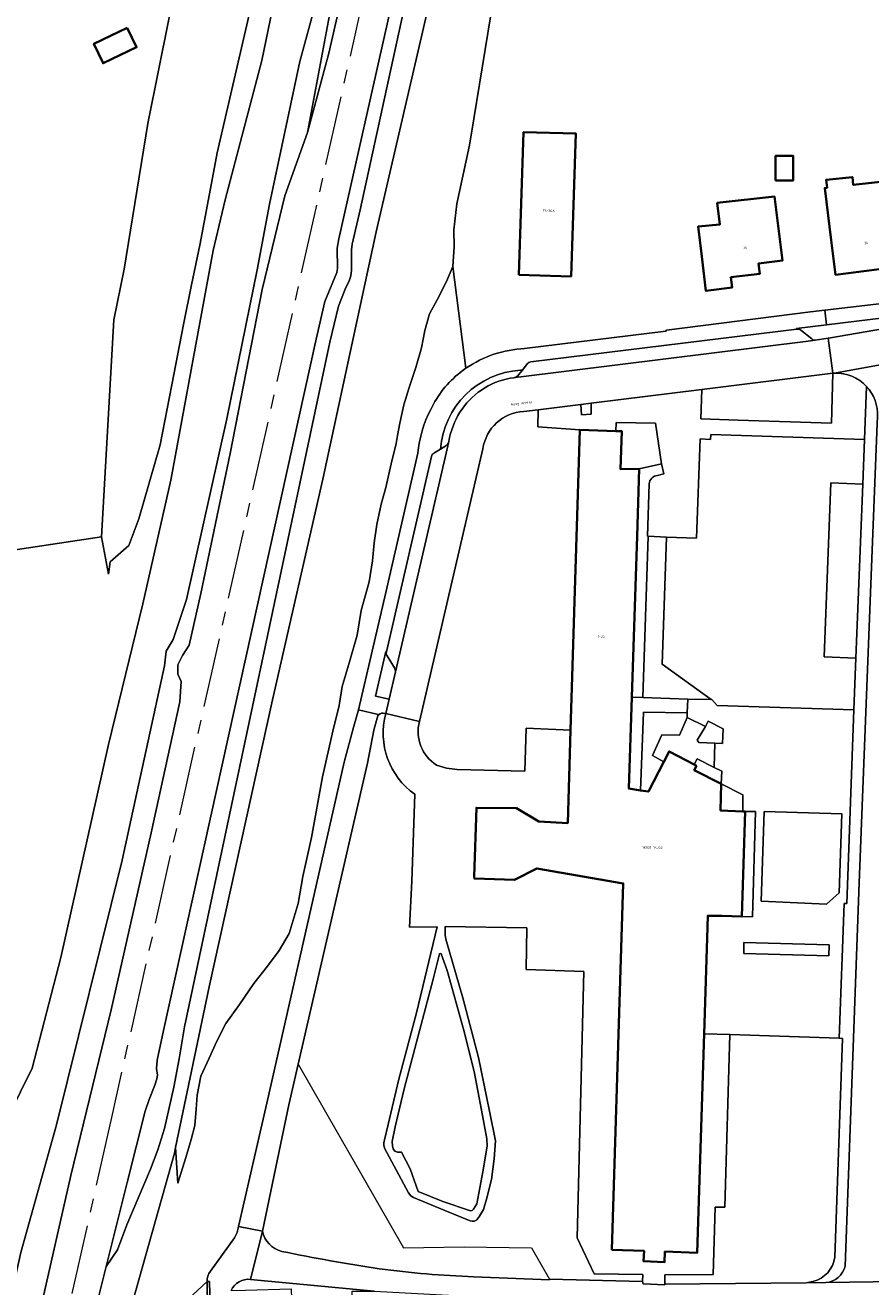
# Model space of a CAD drawing. Header units: metres. Extents: x 197700 to 204338, y 317132 to 325229.
# Tile 812 of 1056: x 202237 to 202359, y 320404 to 320586. Entities that reach past the tile are written whole.
import ezdxf
from ezdxf.enums import TextEntityAlignment as Align

# ---------------------------------------------------------------- set-up
doc = ezdxf.new("R2010")
doc.units = ezdxf.units.M
doc.linetypes.add('AM-AS', pattern=[16, 10, -2, 2, -2])
for name, color, linetype, lineweight in [('B-WE-AM-AS_SPOOR-G', 10, 'AM-AS', 18), ('B-WE-GR-BEPLANTING_CULTUUR_BODEMBEDEKKER-GV', 90, 'Continuous', 18), ('B-WE-GR-BEPLANTING_CULTUUR_HEESTERS-GV', 90, 'Continuous', 18), ('B-WE-GR-BOS_LOOF-GV', 40, 'Continuous', 13), ('B-WE-GR-GRAS-GV', 60, 'Continuous', 13), ('B-WE-GW-TALUD_KRUIN-G', 90, 'Continuous', 18), ('B-WE-IE-TERREINAFSCHEIDING_KUNSTMATIG_HEKWERK-G', 20, 'IE-TERREINAFSCHEIDING-KUNSTMATIG', 18), ('B-WE-IE-TERREINAFSCHEIDING_KUNSTMATIG_MUUR-G', 90, 'IE-TERREINAFSCHEIDING-KUNSTMATIG-DICHT', 18), ('B-WE-OG-BEBOUWING-GV', 7, 'Continuous', 35), ('B-WE-OG-BEBOUWING-T18', 10, 'Continuous', 18), ('B-WE-OG-TERREIN_CULTUURSCHEIDING-GV', 7, 'Continuous', 18), ('B-WE-OG-TERREIN_ERF-GV', 7, 'Continuous', 18), ('B-WE-OG-TOPOGRAFIE-T18', 10, 'Continuous', 18), ('B-WE-VH-VERHARDING_ASFALT-GV', 252, 'Continuous', 18), ('B-WE-VH-VERHARDING_BETONSTRAATSTEEN-GV', 252, 'Continuous', 18), ('B-WE-VH-VERHARDING_HALFVERHARDING-GV', 252, 'Continuous', 18), ('B-WE-VH-VERHARDING_OPEN-GV', 252, 'Continuous', 18), ('B-WE-VH-VERHARDING_STRAATBAKSTEEN-GV', 252, 'Continuous', 18)]:
    doc.layers.add(name, color=color, linetype=linetype, lineweight=lineweight)
doc.styles.add('NLCS-ISO-M200-T18', font='NLCS-ISO.ttf', dxfattribs={"height": 0.36})
doc.linetypes.add('IE-TERREINAFSCHEIDING-KUNSTMATIG', pattern='A,4,[82,NLCS.SHX,S=0.75,R=90,X=0,Y=0],4,-2', length=10)
doc.linetypes.add('IE-TERREINAFSCHEIDING-KUNSTMATIG-DICHT', pattern='A,8,-1,[82,NLCS.SHX,S=0.75,R=90,X=0,Y=0],-1', length=10)

msp = doc.modelspace()

# ---------------------------------------------------------------- linework, layer by layer
at = {"layer": 'B-WE-AM-AS_SPOOR-G'}
msp.add_lwpolyline([(202325.863, 320795.871), (202324.598, 320782.707), (202323.579, 320774.155), (202322.245, 320764.259), (202320.246, 320750.776), (202318.911, 320742.797), (202314.928, 320721.325), (202312.798, 320710.533), (202309.106, 320693.166), (202303.799, 320669.067), (202249.692, 320428.411), (202227.213, 320327.894), (202218.944, 320290.182), (202210.507, 320252.775), (202208.987, 320245.397), (202207.296, 320236.614), (202203.296, 320214.456), (202201.956, 320205.499), (202199.775, 320188.823)], dxfattribs=at)
at = {"layer": 'B-WE-GR-BEPLANTING_CULTUUR_BODEMBEDEKKER-GV'}
msp.add_lwpolyline([(202317.317, 320531.11), (202317.37, 320529.627), (202318.789, 320529.723), (202318.783, 320531.291)], close=True, dxfattribs=at)
for points in [[(202289.287, 320495.486), (202289.193, 320495.508), (202287.714, 320489.113), (202289.688, 320488.659), (202290.599, 320492.583)], [(202290.453, 320493.187), (202289.392, 320494.878)]]:
    msp.add_lwpolyline(points, dxfattribs=at)
for points in [[(202289.392, 320494.878, -0.2057061), (202289.287, 320495.486)], [(202290.599, 320492.583, 0.1584852), (202290.453, 320493.187)]]:
    msp.add_lwpolyline(points, format="xyb", dxfattribs=at)
at = {"layer": 'B-WE-GR-BEPLANTING_CULTUUR_HEESTERS-GV'}
for points in [[(202351.027, 320540.357), (202352.926, 320540.646), (202353.27, 320540.698), (202363.51, 320542.482), (202363.278, 320543.882), (202352.674, 320542.58)], [(202352.674, 320542.58), (202348.369, 320542.051), (202348.38, 320541.961)], [(202348.99, 320541.804), (202350.552, 320540.556)], [(202307.66, 320534.959), (202307.721, 320534.975)], [(202308.329, 320535.359), (202308.882, 320536.065), (202308.601, 320536.044)], [(202298.293, 320525.746), (202298.404, 320526.348)], [(202297.076, 320524.684), (202297.844, 320525.159)]]:
    msp.add_lwpolyline(points, dxfattribs=at)
for points in [[(202348.38, 320541.961, -0.1917585), (202348.99, 320541.804)], [(202350.552, 320540.556, 0.1366684), (202351.027, 320540.357)], [(202308.601, 320536.044, 0.3735626), (202297.076, 320524.684)], [(202303.458, 320533.496, -0.1049839), (202307.66, 320534.959)], [(202307.721, 320534.975, 0.1960404), (202308.329, 320535.359)], [(202298.404, 320526.348, -0.2035967), (202303.458, 320533.496)], [(202297.844, 320525.159, 0.1908206), (202298.293, 320525.746)]]:
    msp.add_lwpolyline(points, format="xyb", dxfattribs=at)
at = {"layer": 'B-WE-GR-BOS_LOOF-GV'}
for points in [[(202217.923, 320324.699), (202236.647, 320408.94), (202241.789, 320427.353), (202251.221, 320465.488), (202257.328, 320493.475), (202257.593, 320495.593), (202258.591, 320497.26), (202260.527, 320502.993), (202266.328, 320529.029), (202270.675, 320550.511), (202272.451, 320559.944), (202276.82, 320580.515), (202279.689, 320591.117), (202283.107, 320606.686), (202285.235, 320617.904), (202287.612, 320629.063), (202290.549, 320644.169), (202294.386, 320668.136), (202296.729, 320681.533), (202304.022, 320716.99), (202311.543, 320754.238), (202312.378, 320759.168), (202313.07, 320764.119), (202315.732, 320785.868)], [(202273.285, 320603.425), (202264.927, 320567.324), (202263.678, 320560.681), (202262.429, 320554.039), (202261.247, 320548.339), (202260.066, 320542.639), (202258.386, 320533.952), (202256.706, 320525.265), (202255.172, 320519.949), (202253.638, 320514.633), (202252.931, 320512.709), (202252.225, 320510.785), (202249.506, 320508.414), (202249.269, 320506.649), (202248.291, 320512.023), (202231.64, 320509.562), (202226.313, 320523.156), (202220.91, 320521.892)], [(202260.933, 320601.412), (202254.937, 320571.589), (202251.527, 320550.596), (202250.037, 320543.271), (202248.291, 320512.023), (202249.269, 320506.649), (202249.506, 320508.414), (202252.225, 320510.785), (202252.931, 320512.709), (202253.638, 320514.633), (202255.172, 320519.949), (202256.706, 320525.265), (202258.386, 320533.952), (202260.066, 320542.639), (202261.247, 320548.339), (202262.429, 320554.039), (202263.678, 320560.681), (202264.927, 320567.324), (202273.285, 320603.425)], [(202273.771, 320592.304), (202271.356, 320580.627), (202266.081, 320560.583), (202264.353, 320553.29), (202258.244, 320520.192), (202254.198, 320502.367), (202249.253, 320482.146), (202242.402, 320451.455), (202238.289, 320435.517), (202233.137, 320425.166), (202229.176, 320417.568), (202226.856, 320413.316), (202221.516, 320403.855)], [(202221.516, 320403.855), (202226.856, 320413.316), (202229.176, 320417.568), (202233.137, 320425.166), (202238.289, 320435.517), (202242.402, 320451.455), (202249.253, 320482.146), (202254.198, 320502.367), (202258.244, 320520.192), (202264.353, 320553.29), (202266.081, 320560.583), (202271.356, 320580.627), (202273.771, 320592.304)], [(202295.875, 320590.755), (202287.828, 320555.965), (202280.139, 320520.338), (202272.886, 320488.557), (202263.793, 320447.244), (202258.938, 320424.103), (202259.282, 320418.933), (202260.402, 320422.642), (202261.159, 320425.246), (202261.711, 320427.241), (202261.906, 320429.607), (202262.041, 320431.638), (202262.559, 320434.368), (202263.795, 320436.951), (202264.864, 320439.393), (202266.185, 320441.955), (202268.137, 320444.691), (202270.21, 320447.707), (202272.155, 320450.21), (202273.84, 320452.464), (202275.277, 320454.903), (202276.588, 320459.204), (202277.263, 320463.127), (202278.531, 320468.746), (202280.113, 320477.471), (202281.601, 320484.041), (202282.508, 320487.726), (202282.922, 320490.488), (202283.985, 320494.033), (202285.099, 320497.862), (202285.659, 320501.41), (202286.813, 320505.577), (202287.27, 320508.561), (202287.514, 320511.173), (202287.916, 320513.829), (202288.565, 320516.725), (202289.232, 320519.136), (202289.989, 320522.528), (202290.708, 320525.501), (202290.911, 320526.622), (202291.237, 320528.422), (202291.791, 320531.034), (202292.574, 320533.553), (202293.533, 320536.425), (202294.327, 320539.244), (202294.845, 320541.756), (202295.482, 320544.132), (202296.61, 320546.182), (202297.962, 320548.829), (202298.883, 320550.99), (202299.044, 320553.787), (202299.016, 320556.232), (202299.448, 320559.981), (202300.201, 320563.568), (202301.244, 320568.443), (202301.869, 320572.264), (202305.132, 320592.246)], [(202300.75, 320536.322), (202298.883, 320550.99), (202297.962, 320548.829), (202296.61, 320546.182), (202295.482, 320544.132), (202294.845, 320541.756), (202294.327, 320539.244), (202293.533, 320536.425), (202292.574, 320533.553), (202291.791, 320531.034), (202291.237, 320528.422), (202290.911, 320526.622), (202290.708, 320525.501), (202289.989, 320522.528), (202289.232, 320519.136), (202288.565, 320516.725), (202287.916, 320513.829), (202287.514, 320511.173), (202287.27, 320508.561), (202286.813, 320505.577), (202285.659, 320501.41), (202285.099, 320497.862), (202283.985, 320494.033), (202282.922, 320490.488), (202282.508, 320487.726), (202281.601, 320484.041), (202280.113, 320477.471), (202278.531, 320468.746), (202277.263, 320463.127), (202276.588, 320459.204), (202275.277, 320454.903), (202273.84, 320452.464), (202272.155, 320450.21), (202270.21, 320447.707), (202268.137, 320444.691), (202266.185, 320441.955), (202264.864, 320439.393), (202263.795, 320436.951), (202262.559, 320434.368), (202262.041, 320431.638), (202261.906, 320429.607), (202261.711, 320427.241), (202261.159, 320425.246), (202260.402, 320422.642), (202259.282, 320418.933), (202258.938, 320424.103), (202258.767, 320423.289), (202256.944, 320416.792), (202250.447, 320393.608)], [(202267.987, 320412.706), (202272.06, 320430.485), (202283.222, 320479.567), (202284.627, 320484.787), (202285.268, 320487.119), (202289.192, 320504.028), (202293.828, 320524.079)], [(202263.961, 320406.251), (202267.417, 320411.075)], [(202250.916, 320393.091), (202263.462, 320404.795)]]:
    msp.add_lwpolyline(points, dxfattribs=at)
for points in [[(202299.914, 320535.711, -0.0158345), (202300.75, 320536.322)], [(202295.675, 320530.379, -0.1142013), (202299.914, 320535.711)], [(202293.828, 320524.079, -0.0953026), (202295.675, 320530.379)], [(202267.417, 320411.075, 0.1118544), (202267.987, 320412.706)], [(202263.462, 320404.795, -0.197883), (202263.961, 320406.251)]]:
    msp.add_lwpolyline(points, format="xyb", dxfattribs=at)
at = {"layer": 'B-WE-GR-GRAS-GV'}
for points in [[(202250.447, 320393.608), (202256.944, 320416.792), (202258.767, 320423.289), (202258.938, 320424.103), (202263.793, 320447.244), (202272.886, 320488.557), (202280.139, 320520.338), (202287.828, 320555.965), (202295.875, 320590.755), (202299.045, 320605.478), (202302.224, 320619.766), (202310.296, 320658.035), (202310.711, 320659.76), (202316.784, 320688.378), (202321.742, 320713.47), (202325.633, 320732.431), (202328.199, 320745.966), (202335.991, 320790.926)], [(202315.732, 320785.868), (202313.07, 320764.119), (202312.378, 320759.168), (202311.543, 320754.238), (202304.022, 320716.99), (202296.729, 320681.533), (202294.386, 320668.136), (202290.549, 320644.169), (202287.612, 320629.063), (202285.235, 320617.904), (202283.107, 320606.686), (202279.689, 320591.117), (202276.82, 320580.515), (202272.451, 320559.944), (202270.675, 320550.511), (202266.328, 320529.029), (202260.527, 320502.993), (202258.591, 320497.26), (202257.593, 320495.593), (202257.328, 320493.475), (202251.221, 320465.488), (202241.789, 320427.353), (202236.647, 320408.94), (202217.923, 320324.699)], [(202294.944, 320602.298), (202285.502, 320559.117), (202284.362, 320554.206), (202284.251, 320553.378), (202284.272, 320550.464), (202284.171, 320549.63), (202283.942, 320548.902), (202283.353, 320547.703), (202282.381, 320545.279), (202281.137, 320540.062), (202260.209, 320441.477), (202259.456, 320436.871), (202258.669, 320432.754), (202257.336, 320426.834), (202256.391, 320423.754), (202255.339, 320420.955), (202251.932, 320412.955), (202250.578, 320409.349), (202248.951, 320406.957), (202244.835, 320390.408)], [(202293.208, 320602.761), (202282.44, 320554.935), (202282.221, 320553.632), (202282.242, 320550.663), (202282.172, 320550.086), (202280.446, 320545.912), (202279.16, 320540.523), (202257.173, 320440.953), (202256.29, 320436.646), (202256.186, 320435.476), (202256.311, 320434.483), (202256.253, 320433.996), (202255.967, 320433.057), (202255.123, 320431.009), (202254.538, 320429.334), (202251.96, 320419.056), (202248.951, 320406.957), (202250.578, 320409.349), (202251.932, 320412.955), (202255.339, 320420.955), (202256.391, 320423.754), (202257.336, 320426.834), (202258.669, 320432.754), (202259.456, 320436.871), (202260.209, 320441.477), (202281.137, 320540.062), (202282.381, 320545.279), (202283.353, 320547.703), (202283.942, 320548.902), (202284.171, 320549.63), (202284.272, 320550.464), (202284.251, 320553.378), (202284.362, 320554.206), (202285.502, 320559.117), (202294.944, 320602.298)], [(202239.111, 320399.099), (202243.861, 320420.062), (202249.641, 320443.907), (202255.416, 320469.427), (202259.542, 320488.269), (202259.739, 320491.184), (202259.254, 320492.272), (202259.275, 320493.584), (202259.922, 320494.937), (202260.915, 320496.414), (202262.583, 320503.853), (202266.818, 320524.042), (202271.384, 320547.654), (202274.666, 320561.152), (202277.953, 320570.276), (202281.806, 320591.039)]]:
    msp.add_lwpolyline(points, dxfattribs=at)
msp.add_lwpolyline([(202277.953, 320570.276), (202281.028, 320581.721), (202284.016, 320594.969), (202294.504, 320642.335), (202298.02, 320658.863), (202298.879, 320665.565), (202299.728, 320667.969), (202302.141, 320678.325), (202308.202, 320705.12), (202310.788, 320717.557), (202312.003, 320724.326), (202315.368, 320740.363), (202317.827, 320754.161), (202319.721, 320766.997), (202320.148, 320776.464), (202315.674, 320748.609), (202311.587, 320727.876), (202308.569, 320713.82), (202299.771, 320675.801), (202293.488, 320644.541), (202289.64, 320627.267), (202286.039, 320609.866), (202281.806, 320591.039)], close=True, dxfattribs=at)
at = {"layer": 'B-WE-GW-TALUD_KRUIN-G'}
for points in [[(202217.923, 320324.699), (202236.647, 320408.94), (202241.789, 320427.353), (202251.221, 320465.488), (202257.328, 320493.475), (202257.593, 320495.593), (202258.591, 320497.26), (202260.527, 320502.993), (202266.328, 320529.029), (202270.675, 320550.511), (202272.451, 320559.944), (202276.82, 320580.515), (202279.689, 320591.117), (202283.107, 320606.686), (202285.235, 320617.904), (202287.612, 320629.063), (202290.549, 320644.169), (202294.386, 320668.136), (202296.729, 320681.533), (202304.022, 320716.99), (202311.543, 320754.238), (202312.378, 320759.168), (202313.07, 320764.119), (202315.732, 320785.868)], [(202277.953, 320570.276), (202281.028, 320581.721), (202284.016, 320594.969), (202294.504, 320642.335), (202298.02, 320658.863), (202298.879, 320665.565), (202299.728, 320667.969), (202302.141, 320678.325), (202308.202, 320705.12), (202310.788, 320717.557), (202312.003, 320724.326), (202315.368, 320740.363), (202317.827, 320754.161), (202319.721, 320766.997), (202320.148, 320776.464)], [(202293.208, 320602.761), (202282.44, 320554.935), (202282.221, 320553.632), (202282.242, 320550.663), (202282.172, 320550.086), (202280.446, 320545.912), (202279.16, 320540.523), (202257.173, 320440.953), (202256.29, 320436.646), (202256.186, 320435.476), (202256.311, 320434.483), (202256.253, 320433.996), (202255.967, 320433.057), (202255.123, 320431.009), (202254.538, 320429.334), (202251.96, 320419.056), (202248.951, 320406.957)]]:
    msp.add_lwpolyline(points, dxfattribs=at)
at = {"layer": 'B-WE-IE-TERREINAFSCHEIDING_KUNSTMATIG_HEKWERK-G'}
for points in [[(202248.291, 320512.023), (202250.037, 320543.271), (202251.527, 320550.596), (202254.937, 320571.589), (202260.933, 320601.412), (202265.567, 320623.054), (202269.409, 320640.774), (202279.069, 320682.107), (202283.99, 320701.221)], [(202226.313, 320523.156), (202231.64, 320509.562), (202248.291, 320512.023)], [(202276.603, 320436.095), (202291.781, 320409.646), (202300.486, 320409.767), (202310.177, 320409.635), (202312.798, 320405.102)]]:
    msp.add_lwpolyline(points, dxfattribs=at)
at = {"layer": 'B-WE-IE-TERREINAFSCHEIDING_KUNSTMATIG_MUUR-G'}
for points in [[(202332.592, 320486.037), (202331.5, 320483.485), (202328.954, 320483.512), (202327.636, 320480.553), (202329.224, 320479.614)], [(202335.259, 320484.717), (202335.648, 320485.485), (202337.802, 320484.373), (202337.718, 320482.273), (202336.608, 320482.313)], [(202336.608, 320482.313), (202334.308, 320482.402), (202334.024, 320482.749), (202335.259, 320484.717)], [(202336.501, 320478.833), (202334.05, 320480.075), (202333.609, 320479.231)], [(202336.501, 320478.833), (202337.614, 320478.275), (202337.516, 320476.479)], [(202337.516, 320476.479), (202340.643, 320474.9), (202340.605, 320472.49)]]:
    msp.add_lwpolyline(points, dxfattribs=at)
at = {"layer": 'B-WE-OG-BEBOUWING-GV'}
for points in [[(202251.984, 320585.337), (202247.171, 320583.043), (202248.498, 320580.258), (202253.311, 320582.552)], [(202308.369, 320549.792), (202315.896, 320549.541), (202316.582, 320570.11), (202309.054, 320570.331)], [(202345.337, 320563.383), (202347.875, 320563.383), (202347.875, 320566.896), (202345.337, 320566.896)], [(202365.324, 320562.513), (202362.086, 320562.136), (202361.811, 320563.303), (202356.529, 320562.722), (202356.413, 320563.846), (202352.639, 320563.456), (202352.758, 320562.306), (202352.409, 320562.268), (202353.352, 320554.747), (202353.974, 320549.786), (202362.918, 320550.907), (202362.421, 320554.762), (202366.193, 320555.211), (202365.602, 320560.176)], [(202345.735, 320556.81), (202345.204, 320561.036), (202336.936, 320560.128), (202337.289, 320557.019), (202334.173, 320556.721), (202334.701, 320552.427), (202335.311, 320547.464), (202339.084, 320547.928), (202338.912, 320549.418), (202343.079, 320549.922), (202342.897, 320551.415), (202346.358, 320551.849)], [(202324.648, 320488.937), (202325.414, 320512.14), (202325.691, 320521.853), (202323.027, 320521.76), (202323.209, 320527.243), (202322.341, 320527.27), (202317.163, 320527.431), (202315.82, 320484.211), (202315.416, 320470.82), (202311.246, 320471.015), (202308.037, 320472.95), (202302.249, 320473.023), (202301.953, 320463.131), (202301.968, 320462.814), (202307.756, 320462.634), (202310.948, 320464.285), (202323.409, 320462.115), (202321.767, 320409.355), (202326.393, 320409.195), (202326.34, 320407.696), (202329.346, 320407.589), (202329.399, 320409.088), (202334.056, 320408.936), (202335.043, 320440.469), (202335.475, 320454.241), (202335.561, 320457.469), (202337.595, 320457.461), (202340.502, 320457.353), (202340.972, 320472.476), (202340.605, 320472.49), (202337.413, 320472.613), (202337.516, 320476.479), (202333.62, 320478.434), (202333.947, 320479.052), (202333.609, 320479.231), (202330.008, 320481.137), (202329.224, 320479.614), (202327.027, 320475.348), (202325.888, 320475.523), (202324.212, 320475.78)]]:
    msp.add_lwpolyline(points, close=True, dxfattribs=at)
at = {"layer": 'B-WE-OG-TERREIN_CULTUURSCHEIDING-GV'}
msp.add_lwpolyline([(202264.278, 320371.873), (202263.97, 320384.966), (202263.471, 320403.846), (202263.462, 320404.795), (202250.916, 320393.091), (202251.527, 320391.627), (202251.672, 320390.719), (202251.766, 320387.639), (202251.386, 320376.851), (202250.478, 320355.163), (202249.014, 320327.361), (202246.866, 320283.812), (202245.384, 320264.226), (202245.83, 320253.544), (202246.666, 320237.158), (202243.556, 320210.678), (202245.507, 320212.515)], dxfattribs=at)
at = {"layer": 'B-WE-OG-TERREIN_ERF-GV'}
for points in [[(202220.91, 320521.892), (202226.313, 320523.156), (202231.64, 320509.562), (202248.291, 320512.023), (202250.037, 320543.271), (202251.527, 320550.596), (202254.937, 320571.589), (202260.933, 320601.412), (202265.567, 320623.054), (202269.409, 320640.774), (202279.069, 320682.107), (202283.99, 320701.221)], [(202305.132, 320592.246), (202301.869, 320572.264), (202301.244, 320568.443), (202300.201, 320563.568), (202299.448, 320559.981), (202299.016, 320556.232), (202299.044, 320553.787), (202298.883, 320550.99), (202300.75, 320536.322)], [(202309.205, 320539.143), (202329.522, 320541.659), (202329.646, 320541.788), (202350.354, 320544.444), (202352.425, 320544.684), (202368.015, 320546.488)], [(202296.513, 320479.152), (202297.962, 320478.699), (202299.47, 320478.525), (202309.215, 320478.276), (202309.419, 320484.471), (202315.82, 320484.211), (202317.163, 320527.431), (202311.116, 320527.876), (202311.173, 320530.35), (202309.064, 320530.089)], [(202303.198, 320524.734), (202294.059, 320485.446)], [(202288.179, 320486.416), (202288.09, 320486.438), (202287.463, 320484.204)], [(202289.206, 320486.581), (202289.073, 320486.609)], [(202287.463, 320484.204), (202286.579, 320479.446), (202276.603, 320436.095), (202275.256, 320430.24), (202271.43, 320412.038)], [(202301.876, 320405.478), (202312.795, 320405.025), (202312.798, 320405.102), (202326.182, 320404.778), (202326.201, 320405.78), (202319.234, 320405.913), (202316.748, 320411.068), (202317.71, 320449.446), (202309.441, 320449.723), (202309.497, 320455.744), (202297.754, 320455.908), (202297.756, 320454.714), (202297.859, 320454.085), (202300.313, 320445.636), (202302.536, 320437.033), (202304.159, 320429.298), (202305.016, 320425.042), (202304.832, 320422.437), (202304.419, 320419.495), (202303.698, 320416.656), (202303.262, 320415.16), (202302.691, 320414.202), (202302.3, 320413.669), (202301.995, 320413.467), (202301.654, 320413.461), (202301.359, 320413.514), (202297.721, 320415), (202293.186, 320416.878), (202292.81, 320417.141), (202292.457, 320417.565), (202289.004, 320423.997), (202288.92, 320424.432), (202288.929, 320424.736), (202289.005, 320425.202), (202289.542, 320427.383), (202291.078, 320433.906), (202293.634, 320443.462), (202296.584, 320455.869), (202292.634, 320455.815), (202292.942, 320462.445), (202293.389, 320474.951)], [(202353.868, 320408.313), (202354.958, 320439.801), (202354.487, 320439.809), (202338.759, 320440.341), (202338.042, 320415.48), (202336.633, 320415.472), (202336.357, 320405.798), (202329.372, 320405.752), (202329.381, 320404.424), (202349.751, 320404.603), (202350.708, 320404.801)]]:
    msp.add_lwpolyline(points, dxfattribs=at)
for points in [[(202247.171, 320583.043), (202251.984, 320585.337), (202253.311, 320582.552), (202248.498, 320580.258)], [(202315.896, 320549.541), (202308.369, 320549.792), (202309.054, 320570.331), (202316.582, 320570.11)], [(202345.337, 320563.383), (202345.337, 320566.896), (202347.875, 320566.896), (202347.875, 320563.383)], [(202356.529, 320562.722), (202361.811, 320563.303), (202362.086, 320562.136), (202365.324, 320562.513), (202365.602, 320560.176), (202366.193, 320555.211), (202362.421, 320554.762), (202362.918, 320550.907), (202353.974, 320549.786), (202353.352, 320554.747), (202352.409, 320562.268), (202352.758, 320562.306), (202352.639, 320563.456), (202356.413, 320563.846)], [(202345.204, 320561.036), (202345.735, 320556.81), (202346.358, 320551.849), (202342.897, 320551.415), (202343.079, 320549.922), (202338.912, 320549.418), (202339.084, 320547.928), (202335.311, 320547.464), (202334.701, 320552.427), (202334.173, 320556.721), (202337.289, 320557.019), (202336.936, 320560.128)], [(202334.698, 320533.258), (202334.577, 320529.01), (202339.939, 320528.859), (202353.377, 320528.385), (202353.585, 320535.592)], [(202356.917, 320494.573), (202352.328, 320494.772), (202353.308, 320519.792), (202357.906, 320519.615), (202358.144, 320526.045), (202336.027, 320526.788), (202335.986, 320526.074), (202334.482, 320526.145), (202333.967, 320511.827), (202329.631, 320512.01), (202329.017, 320493.68), (202336.071, 320488.63), (202336.178, 320488.629), (202336.919, 320487.743), (202356.616, 320487.099)], [(202332.592, 320486.037), (202332.617, 320486.702), (202326.315, 320486.797), (202325.888, 320475.523), (202327.027, 320475.348), (202329.224, 320479.614), (202327.636, 320480.553), (202328.954, 320483.512), (202331.5, 320483.485)], [(202335.259, 320484.717), (202334.024, 320482.749), (202334.308, 320482.402), (202336.608, 320482.313), (202337.718, 320482.273), (202337.802, 320484.373), (202335.648, 320485.485)], [(202336.501, 320478.833), (202334.05, 320480.075), (202333.609, 320479.231), (202333.947, 320479.052), (202333.62, 320478.434), (202337.516, 320476.479), (202337.614, 320478.275)], [(202340.605, 320472.49), (202340.643, 320474.9), (202337.516, 320476.479), (202337.413, 320472.613)], [(202340.972, 320472.476), (202340.502, 320457.353), (202342.003, 320457.3), (202342.451, 320472.457)], [(202343.684, 320472.501), (202343.288, 320459.555), (202352.658, 320459.143), (202354.477, 320460.75), (202354.899, 320472.138)], [(202340.745, 320452.046), (202353.016, 320451.706), (202353.059, 320453.259), (202340.788, 320453.599)], [(202296.007, 320448.339), (202291.877, 320432.542), (202290.551, 320427.056), (202290.141, 320424.967), (202290.189, 320424.323), (202290.276, 320423.889), (202290.49, 320423.554), (202290.884, 320423.397), (202291.447, 320423.389), (202292.73, 320421.036), (202293.857, 320417.77), (202297.405, 320416.319), (202301.412, 320414.945), (202301.635, 320415.019), (202301.861, 320415.22), (202302.319, 320415.949), (202303.198, 320420.584), (202303.809, 320424.272), (202303.767, 320425.322), (202303.014, 320429.474), (202301.939, 320435.038), (202300.379, 320441.12), (202298.024, 320449.575), (202297.197, 320451.972), (202297.093, 320452.044), (202296.924, 320451.985)]]:
    msp.add_lwpolyline(points, close=True, dxfattribs=at)
for points in [[(202300.75, 320536.322, -0.1396438), (202309.205, 320539.143)], [(202309.064, 320530.089, 0.3597604), (202303.198, 320524.734)], [(202289.073, 320486.609, 0.2610192), (202288.179, 320486.416)], [(202293.389, 320474.951, -0.3139523), (202289.206, 320486.581)], [(202294.059, 320485.446, 0.328934), (202296.513, 320479.152)], [(202271.43, 320412.038, 0.2798725), (202274.241, 320409.125)], [(202274.241, 320409.125, 0.0127072), (202288.251, 320406.619)], [(202350.708, 320404.801, 0.3168345), (202353.868, 320408.313)], [(202288.251, 320406.619, 0.0253218), (202301.876, 320405.478)]]:
    msp.add_lwpolyline(points, format="xyb", dxfattribs=at)
at = {"layer": 'B-WE-VH-VERHARDING_ASFALT-GV'}
msp.add_lwpolyline([(202288.09, 320486.438), (202285.268, 320487.119), (202284.627, 320484.787), (202283.222, 320479.567), (202272.06, 320430.485), (202267.987, 320412.706), (202271.43, 320412.038), (202275.256, 320430.24), (202276.603, 320436.095), (202286.579, 320479.446), (202287.463, 320484.204)], close=True, dxfattribs=at)
at = {"layer": 'B-WE-VH-VERHARDING_BETONSTRAATSTEEN-GV'}
for points in [[(202395.701, 320544.945), (202402.688, 320544.753), (202415.354, 320544.377), (202415.619, 320547.616), (202414.469, 320547.668), (202405.374, 320547.916), (202401.975, 320548.009), (202389.639, 320548.357), (202386.57, 320548.269), (202385.233, 320548.241), (202380.363, 320547.983), (202368.015, 320546.488), (202352.425, 320544.684), (202352.674, 320542.58)], [(202352.674, 320542.58), (202363.278, 320543.882), (202363.51, 320542.482)]]:
    msp.add_lwpolyline(points, dxfattribs=at)
at = {"layer": 'B-WE-VH-VERHARDING_HALFVERHARDING-GV'}
for points in [[(202244.835, 320390.408), (202248.951, 320406.957), (202251.96, 320419.056), (202254.538, 320429.334), (202255.123, 320431.009), (202255.967, 320433.057), (202256.253, 320433.996), (202256.311, 320434.483), (202256.186, 320435.476), (202256.29, 320436.646), (202257.173, 320440.953), (202279.16, 320540.523), (202280.446, 320545.912), (202282.172, 320550.086), (202282.242, 320550.663), (202282.221, 320553.632), (202282.44, 320554.935), (202293.208, 320602.761)], [(202284.016, 320594.969), (202281.028, 320581.721), (202277.953, 320570.276), (202274.666, 320561.152), (202271.384, 320547.654), (202266.818, 320524.042), (202262.583, 320503.853), (202260.915, 320496.414), (202259.922, 320494.937), (202259.275, 320493.584), (202259.254, 320492.272), (202259.739, 320491.184), (202259.542, 320488.269), (202255.416, 320469.427), (202249.641, 320443.907), (202243.861, 320420.062), (202239.111, 320399.099)]]:
    msp.add_lwpolyline(points, dxfattribs=at)
at = {"layer": 'B-WE-VH-VERHARDING_OPEN-GV'}
for points in [[(202353.82, 320535.621), (202353.585, 320535.592), (202353.377, 320528.385), (202339.939, 320528.859), (202334.577, 320529.01), (202334.698, 320533.258), (202318.783, 320531.291), (202318.789, 320529.723), (202317.37, 320529.627), (202317.317, 320531.11), (202311.173, 320530.35), (202311.116, 320527.876), (202317.163, 320527.431), (202322.341, 320527.27), (202322.378, 320528.526), (202328.055, 320528.397), (202328.913, 320522.575), (202329.265, 320521.114), (202328.325, 320520.888)], [(202327.126, 320519.673), (202326.911, 320512.125), (202326.982, 320512.122), (202329.631, 320512.01), (202333.967, 320511.827), (202334.482, 320526.145), (202335.986, 320526.074), (202336.027, 320526.788), (202358.144, 320526.045), (202358.428, 320533.71)], [(202328.325, 320520.888), (202329.265, 320521.114), (202328.913, 320522.575), (202325.691, 320521.853), (202325.414, 320512.14), (202324.648, 320488.937), (202326.234, 320488.886)], [(202326.234, 320488.886), (202326.982, 320512.122), (202326.911, 320512.125), (202327.126, 320519.673)], [(202294.059, 320485.446), (202289.206, 320486.581)], [(202293.389, 320474.951), (202292.942, 320462.445), (202292.634, 320455.815), (202296.584, 320455.869), (202293.634, 320443.462), (202291.078, 320433.906), (202289.542, 320427.383), (202289.005, 320425.202), (202288.929, 320424.736), (202288.92, 320424.432), (202289.004, 320423.997), (202292.457, 320417.565), (202292.81, 320417.141), (202293.186, 320416.878), (202297.721, 320415), (202301.359, 320413.514), (202301.654, 320413.461), (202301.995, 320413.467), (202302.3, 320413.669), (202302.691, 320414.202), (202303.262, 320415.16), (202303.698, 320416.656), (202304.419, 320419.495), (202304.832, 320422.437), (202305.016, 320425.042), (202304.159, 320429.298), (202302.536, 320437.033), (202300.313, 320445.636), (202297.859, 320454.085), (202297.756, 320454.714), (202297.754, 320455.908), (202309.497, 320455.744), (202309.441, 320449.723), (202317.71, 320449.446), (202316.748, 320411.068), (202319.234, 320405.913), (202326.201, 320405.78), (202326.182, 320404.778), (202326.262, 320404.446), (202329.376, 320404.319), (202329.381, 320404.424), (202329.372, 320405.752), (202336.357, 320405.798), (202336.633, 320415.472), (202338.042, 320415.48), (202338.759, 320440.341), (202335.043, 320440.469), (202334.056, 320408.936), (202329.399, 320409.088), (202329.346, 320407.589), (202326.34, 320407.696), (202326.393, 320409.195), (202321.767, 320409.355), (202323.409, 320462.115), (202310.948, 320464.285), (202307.756, 320462.634), (202301.968, 320462.814), (202301.953, 320463.131), (202302.249, 320473.023), (202308.037, 320472.95), (202311.246, 320471.015), (202315.416, 320470.82), (202315.82, 320484.211)], [(202315.82, 320484.211), (202309.419, 320484.471), (202309.215, 320478.276), (202299.47, 320478.525), (202297.962, 320478.699), (202296.513, 320479.152)]]:
    msp.add_lwpolyline(points, dxfattribs=at)
for points in [[(202358.428, 320533.71, 0.2194567), (202353.82, 320535.621)], [(202327.126, 320519.673, -0.3479714), (202328.325, 320520.888)], [(202328.325, 320520.888, 0.3479714), (202327.126, 320519.673)], [(202289.206, 320486.581, 0.3139523), (202293.389, 320474.951)], [(202296.513, 320479.152, -0.328934), (202294.059, 320485.446)]]:
    msp.add_lwpolyline(points, format="xyb", dxfattribs=at)
for points in [[(202328.913, 320522.575), (202328.055, 320528.397), (202322.378, 320528.526), (202322.341, 320527.27), (202323.209, 320527.243), (202323.027, 320521.76), (202325.691, 320521.853)], [(202357.906, 320519.615), (202353.308, 320519.792), (202352.328, 320494.772), (202356.917, 320494.573)], [(202326.234, 320488.886), (202332.691, 320488.676), (202336.071, 320488.63), (202329.017, 320493.68), (202329.631, 320512.01), (202326.982, 320512.122)], [(202326.234, 320488.886), (202324.648, 320488.937), (202324.212, 320475.78), (202325.888, 320475.523), (202326.315, 320486.797), (202332.617, 320486.702), (202332.691, 320488.676)], [(202337.516, 320476.479), (202340.643, 320474.9), (202340.605, 320472.49), (202340.972, 320472.476), (202342.451, 320472.457), (202342.003, 320457.3), (202340.502, 320457.353), (202337.595, 320457.461), (202335.561, 320457.469), (202335.475, 320454.241), (202335.043, 320440.469), (202338.759, 320440.341), (202354.487, 320439.809), (202355.199, 320459.246), (202355.604, 320459.241), (202356.616, 320487.099), (202336.919, 320487.743), (202336.178, 320488.629), (202336.071, 320488.63), (202332.691, 320488.676), (202332.617, 320486.702), (202332.592, 320486.037), (202335.259, 320484.717), (202335.648, 320485.485), (202337.802, 320484.373), (202337.718, 320482.273), (202336.608, 320482.313), (202336.501, 320478.833), (202337.614, 320478.275)], [(202336.608, 320482.313), (202334.308, 320482.402), (202334.024, 320482.749), (202335.259, 320484.717), (202332.592, 320486.037), (202331.5, 320483.485), (202328.954, 320483.512), (202327.636, 320480.553), (202329.224, 320479.614), (202330.008, 320481.137), (202333.609, 320479.231), (202334.05, 320480.075), (202336.501, 320478.833)], [(202343.288, 320459.555), (202343.684, 320472.501), (202354.899, 320472.138), (202354.477, 320460.75), (202352.658, 320459.143)], [(202340.745, 320452.046), (202340.788, 320453.599), (202353.059, 320453.259), (202353.016, 320451.706)], [(202296.007, 320448.339), (202296.924, 320451.985), (202297.093, 320452.044), (202297.197, 320451.972), (202298.024, 320449.575), (202300.379, 320441.12), (202301.939, 320435.038), (202303.014, 320429.474), (202303.767, 320425.322), (202303.809, 320424.272), (202303.198, 320420.584), (202302.319, 320415.949), (202301.861, 320415.22), (202301.635, 320415.019), (202301.412, 320414.945), (202297.405, 320416.319), (202293.857, 320417.77), (202292.73, 320421.036), (202291.447, 320423.389), (202290.884, 320423.397), (202290.49, 320423.554), (202290.276, 320423.889), (202290.189, 320424.323), (202290.141, 320424.967), (202290.551, 320427.056), (202291.877, 320432.542)]]:
    msp.add_lwpolyline(points, close=True, dxfattribs=at)
at = {"layer": 'B-WE-VH-VERHARDING_STRAATBAKSTEEN-GV'}
for points in [[(202310.105, 320537.239), (202348.38, 320541.961), (202348.369, 320542.051), (202352.674, 320542.58), (202352.425, 320544.684), (202350.354, 320544.444), (202329.646, 320541.788), (202329.522, 320541.659), (202309.205, 320539.143)], [(202348.38, 320541.961), (202310.105, 320537.239)], [(202350.552, 320540.556), (202348.99, 320541.804)], [(202363.51, 320542.482), (202353.27, 320540.698), (202352.926, 320540.646), (202353.585, 320535.592), (202353.82, 320535.621), (202369.106, 320538.384)], [(202351.027, 320540.357), (202350.033, 320540.206), (202308.653, 320535.081), (202308.17, 320535.031), (202307.66, 320534.959)], [(202307.66, 320534.959), (202308.17, 320535.031), (202308.653, 320535.081), (202350.033, 320540.206), (202351.027, 320540.357)], [(202309.064, 320530.089), (202311.173, 320530.35), (202317.317, 320531.11), (202318.783, 320531.291), (202334.698, 320533.258), (202353.585, 320535.592), (202352.926, 320540.646), (202351.027, 320540.357)], [(202369.106, 320538.384), (202353.82, 320535.621)], [(202309.566, 320536.939), (202308.882, 320536.065), (202308.329, 320535.359)], [(202308.882, 320536.065), (202309.566, 320536.939)], [(202307.721, 320534.975), (202307.66, 320534.959)], [(202308.601, 320536.044), (202308.882, 320536.065)], [(202358.428, 320533.71), (202358.144, 320526.045)], [(202355.348, 320407.016), (202357.372, 320462.223), (202359.17, 320507.664), (202359.955, 320528.345), (202359.998, 320529.328)], [(202359.998, 320529.328), (202359.955, 320528.345), (202359.17, 320507.664), (202357.372, 320462.223), (202355.348, 320407.016)], [(202298.404, 320526.348), (202298.293, 320525.746), (202298.058, 320524.702), (202290.599, 320492.583), (202289.688, 320488.659), (202289.206, 320486.581), (202294.059, 320485.446), (202303.198, 320524.734)], [(202290.599, 320492.583), (202298.058, 320524.702), (202298.293, 320525.746)], [(202358.144, 320526.045), (202357.906, 320519.615), (202356.917, 320494.573), (202356.616, 320487.099), (202355.604, 320459.241), (202355.199, 320459.246), (202354.487, 320439.809), (202354.958, 320439.801), (202353.868, 320408.313)], [(202293.828, 320524.079), (202289.192, 320504.028), (202285.268, 320487.119), (202288.09, 320486.438), (202288.179, 320486.416)], [(202289.073, 320486.609), (202289.206, 320486.581), (202289.688, 320488.659), (202287.714, 320489.113), (202289.193, 320495.508), (202289.287, 320495.486), (202295.781, 320523.592)], [(202295.781, 320523.592), (202289.287, 320495.486)], [(202297.844, 320525.159), (202297.076, 320524.684), (202296.136, 320524.103)], [(202296.136, 320524.103), (202297.076, 320524.684)], [(202289.392, 320494.878), (202290.453, 320493.187)], [(202267.417, 320411.075), (202263.961, 320406.251)], [(202269.72, 320405.088), (202271.43, 320412.038), (202267.987, 320412.706)], [(202271.43, 320412.038), (202269.72, 320405.088), (202287.533, 320403.416), (202288.467, 320403.329), (202323.139, 320401.465), (202347.966, 320401.613), (202347.964, 320401.346), (202360.098, 320401.474), (202360.083, 320401.788), (202367.155, 320401.875), (202390.252, 320402.311), (202404.841, 320402.586)], [(202417.449, 320405.84), (202416.468, 320405.826), (202414.888, 320405.804), (202367.016, 320404.848), (202366.195, 320404.84), (202352.59, 320404.628), (202349.751, 320404.603), (202329.381, 320404.424), (202329.376, 320404.319), (202326.262, 320404.446), (202326.182, 320404.778), (202312.798, 320405.102)], [(202264.578, 320376.267), (202264.273, 320388.933), (202263.811, 320404.785), (202263.462, 320404.795), (202263.471, 320403.846), (202263.97, 320384.966), (202264.278, 320371.873)], [(202263.462, 320404.795), (202263.811, 320404.785), (202264.273, 320388.933), (202264.578, 320376.267)], [(202266.947, 320403.493), (202268.982, 320403.549), (202275.593, 320403.734), (202275.633, 320402.304), (202284.382, 320402.356), (202284.376, 320403.397), (202287.533, 320403.416), (202269.72, 320405.088)], [(202312.798, 320405.102), (202312.795, 320405.025), (202301.876, 320405.478)], [(202350.708, 320404.801), (202349.751, 320404.603), (202352.59, 320404.628)], [(202352.59, 320404.628), (202366.195, 320404.84)]]:
    msp.add_lwpolyline(points, dxfattribs=at)
for points in [[(202348.99, 320541.804, 0.1917585), (202348.38, 320541.961)], [(202351.027, 320540.357, -0.1366684), (202350.552, 320540.556)], [(202309.205, 320539.143, 0.1396438), (202300.75, 320536.322)], [(202300.75, 320536.322, 0.0158345), (202299.914, 320535.711)], [(202310.105, 320537.239, 0.209894), (202309.566, 320536.939)], [(202309.566, 320536.939, -0.209894), (202310.105, 320537.239)], [(202299.914, 320535.711, 0.1142013), (202295.675, 320530.379)], [(202297.076, 320524.684, -0.3735626), (202308.601, 320536.044)], [(202307.66, 320534.959, 0.1049839), (202303.458, 320533.496)], [(202308.329, 320535.359, -0.1960404), (202307.721, 320534.975)], [(202353.82, 320535.621, -0.2194567), (202358.428, 320533.71)], [(202303.458, 320533.496, 0.2035967), (202298.404, 320526.348)], [(202359.998, 320529.328, 0.2034449), (202358.428, 320533.71)], [(202358.428, 320533.71, -0.2034449), (202359.998, 320529.328)], [(202295.675, 320530.379, 0.0953026), (202293.828, 320524.079)], [(202303.198, 320524.734, -0.3597604), (202309.064, 320530.089)], [(202298.293, 320525.746, -0.1908206), (202297.844, 320525.159)], [(202296.136, 320524.103, 0.2036971), (202295.781, 320523.592)], [(202295.781, 320523.592, -0.2036971), (202296.136, 320524.103)], [(202289.287, 320495.486, 0.2057061), (202289.392, 320494.878)], [(202290.453, 320493.187, -0.1584852), (202290.599, 320492.583)], [(202288.179, 320486.416, -0.2610192), (202289.073, 320486.609)], [(202267.987, 320412.706, -0.1118544), (202267.417, 320411.075)], [(202274.241, 320409.125, -0.2798725), (202271.43, 320412.038)], [(202288.251, 320406.619, -0.0127072), (202274.241, 320409.125)], [(202353.868, 320408.313, -0.3168345), (202350.708, 320404.801)], [(202263.961, 320406.251, 0.197883), (202263.462, 320404.795)], [(202301.876, 320405.478, -0.0253218), (202288.251, 320406.619)], [(202352.59, 320404.628, 0.3242481), (202355.348, 320407.016)], [(202355.348, 320407.016, -0.3242481), (202352.59, 320404.628)], [(202266.947, 320403.493, -0.3244946), (202269.72, 320405.088)], [(202269.72, 320405.088, 0.3244946), (202266.947, 320403.493)]]:
    msp.add_lwpolyline(points, format="xyb", dxfattribs=at)

# ---------------------------------------------------------------- texts
at = {"layer": 'B-WE-OG-BEBOUWING-T18', "style": 'NLCS-ISO-M200-T18'}
for s, rotation, p in [('26-30A', 358.1, (202312.679, 320559.007)), ('36', 7.1, (202358.381, 320554.37)), ('34', 6.9, (202340.946, 320553.693)), ('1-25', 358.2, (202320.241, 320497.698))]:
    msp.add_text(s, height=0.36, rotation=rotation, dxfattribs=at).set_placement(p, align=Align.MIDDLE)
msp.add_text('1K001-1K352', height=0.36, dxfattribs=at).set_placement((202327.619, 320467.301), align=Align.MIDDLE)
at = {"layer": 'B-WE-OG-TOPOGRAFIE-T18', "style": 'NLCS-ISO-M200-T18'}
msp.add_text('Hoog Anstel', height=0.36, rotation=6.8, dxfattribs=at).set_placement((202308.731, 320531.231), align=Align.MIDDLE)

doc.saveas('drawing.dxf')
